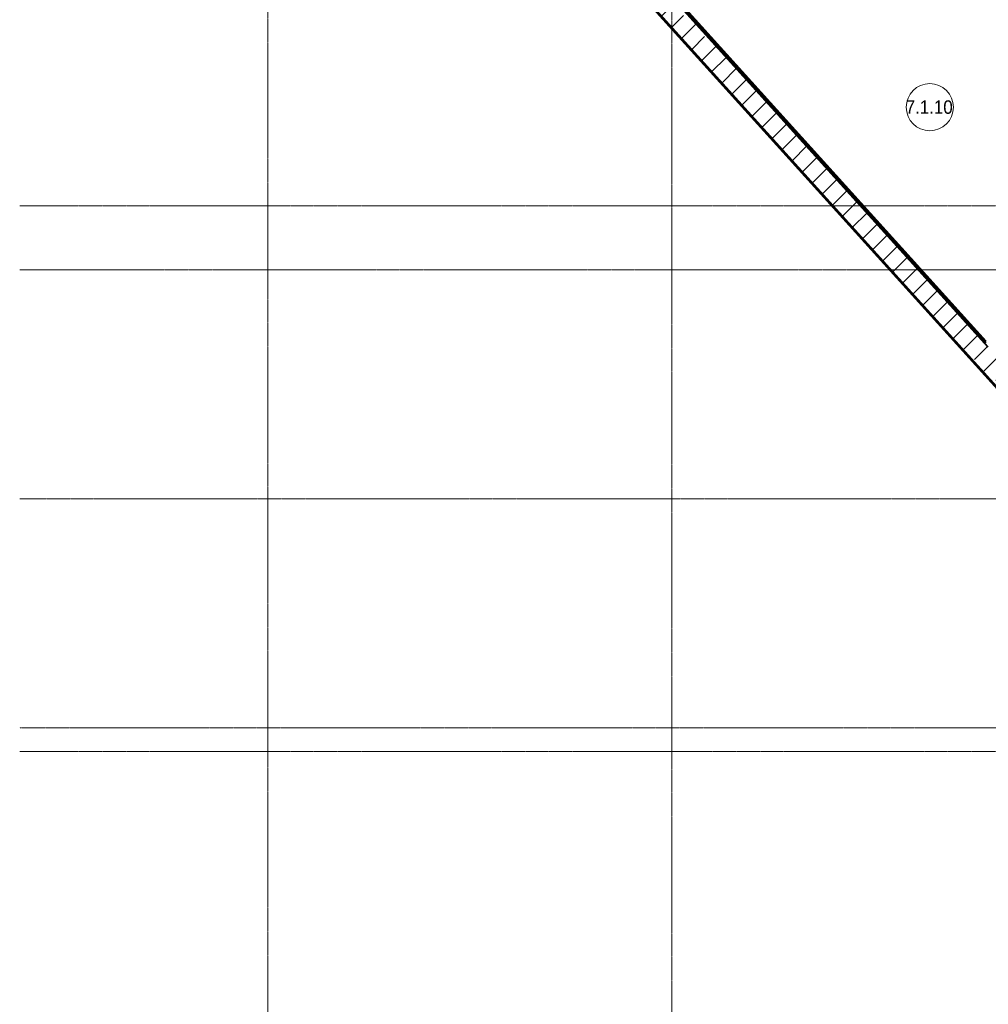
# Model space of a CAD drawing. Header units: millimetres. Extents: x -135639 to 224623, y -383017 to -59102.
# Tile 261 of 494: x -11819 to 2561, y -137025 to -122408. Entities that reach past the tile are written whole.
import ezdxf

# ---------------------------------------------------------------- set-up
doc = ezdxf.new("R2010")
doc.units = ezdxf.units.MM
doc.linetypes.add('Линия сетки', pattern=[25, 20, -2.5, 0, -2.5])
for name, color, linetype, lineweight in [('A-010-A_ROOM', 7, 'Continuous', 20), ('A-200-M_WALL', 7, 'Continuous', 18), ('A-200-M_WALL_EXT', 7, 'Continuous', 18), ('A-200-M_WALL_INT', 7, 'Continuous', 18), ('A-200-M_WALL_PAT', 7, 'Continuous', 40), ('Z-030-M_GRID', 7, 'Continuous', 9)]:
    doc.layers.add(name, color=color, linetype=linetype, lineweight=lineweight)
doc.styles.add('Arial_2', font='arial.ttf', dxfattribs={"width": 0.9, "height": 400})

# ---------------------------------------------------------------- blocks, each defined once
blk = doc.blocks.new('135_SLK_GD_AR_rvt-1-B1_-7_650_')
at = {"layer": 'A-200-M_WALL_PAT', "lineweight": 9, "true_color": 0xaaaaaa}
h = blk.add_hatch(dxfattribs=at)
h.set_pattern_fill('FP_11', color=253, style=0, pattern_type=2)
h.set_pattern_definition([(0, (0, 0), (406.4, 101.6), [33.528, -271.272, 33.528, -271.272, -1625.6]), (0, (0, 0), (406.4, 101.6), [-609.6, 33.528, -576.072, 33.528, -271.272, -711.2]), (0, (0, 0), (406.4, 101.6), [-1524, 33.528, -169.672, 33.528, -474.472]), (120, (152.4, 50.8), (-291.18818, 301.15272), [33.528, -271.272, 33.528, -271.272, -1625.6]), (120, (152.4, 50.8), (-291.18818, 301.15272), [-609.6, 33.528, -576.072, 33.528, -271.272, -711.2]), (120, (152.4, 50.8), (-291.18818, 301.15272), [-1524, 33.528, -169.672, 33.528, -474.472]), (240, (203.2, 254), (-115.21182, -402.75272), [33.528, -271.272, 33.528, -271.272, -1625.6]), (240, (203.2, 254), (-115.21182, -402.75272), [-609.6, 33.528, -576.072, 33.528, -271.272, -711.2]), (240, (203.2, 254), (-115.21182, -402.75272), [-1524, 33.528, -169.672, 33.528, -474.472])])
h.paths.add_polyline_path([(10641, 65612), (10656, 65625), (6180, 70580), (6153, 70580), (6970, 69676)])
at = {"layer": 'A-200-M_WALL', "color": 253, "lineweight": 40, "true_color": 0xaaaaaa}
blk.add_line((10656, 65625), (6193, 70565), dxfattribs=at)
at = {"layer": 'A-200-M_WALL_INT', "color": 253, "lineweight": 40, "true_color": 0xaaaaaa}
for p, q in [((6166, 70565), (10641, 65612)), ((10667, 65635), (6213, 70565)), ((10641, 65612), (10667, 65635))]:
    blk.add_line(p, q, dxfattribs=at)
blk = doc.blocks.new('135_SLK_K1-2-3_KR_rvt-1-B1_-7_650_')
at = {"layer": 'A-200-M_WALL_PAT', "lineweight": 9, "true_color": 0xaaaaaa}
h = blk.add_hatch(dxfattribs=at)
h.set_pattern_fill('FP_20', color=253, style=0, pattern_type=2)
h.set_pattern_definition([(45, (0, 0), (-314.309, 314.309), []), (45, (314.3, 0), (-314.309, 314.309), [555.625, -111.125, 3.353, -107.772])])
h.paths.add_polyline_path([(14550, 60838), (14550, 60900), (14898, 60900), (957, 76331), (735, 76129), (12551, 63050)])
h.paths.add_polyline_path([(-271, 77243), (-97, 77400), (-413, 77400), (-272, 77243)])
at = {"layer": 'A-200-M_WALL_EXT', "color": 253, "true_color": 0xaaaaaa}
for p, q in [((14530, 60831), (-428, 77387)), ((734, 76130), (14550, 60839))]:
    blk.add_line(p, q, dxfattribs=at)
at = {"layer": 'A-200-M_WALL_EXT', "color": 253, "lineweight": 40, "true_color": 0xaaaaaa}
for p, q in [((5730, 70600), (14550, 60838)), ((10698, 65549), (6135, 70600))]:
    blk.add_line(p, q, dxfattribs=at)
blk = doc.blocks.new('050_Марка_Помещение - Номер-620969-B1_-7_650_')
at = {"layer": 'A-010-A_ROOM', "color": 253, "true_color": 0xaaaaaa}
blk.add_circle((0, 0), 3.5, dxfattribs=at)
blk = doc.blocks.new('-1 эт')
at = {"layer": 'Z-030-M_GRID', "color": 253, "linetype": 'Линия сетки', "true_color": 0xaaaaaa}
for p, q in [((0, -19701.1), (0, 89249.9)), ((6000, -19700.7), (6000, 89250.3)), ((155950.9, 67650), (-3682.2, 67650)), ((155947.6, 66700), (-3682.2, 66700)), ((155947.8, 63300), (-3682, 63300)), ((154678, 59900), (-3681.8, 59900)), ((155950.9, 59550), (-3681.7, 59550))]:
    blk.add_line(p, q, dxfattribs=at)
at = {"lineweight": 5}
for name in ['135_SLK_GD_AR_rvt-1-B1_-7_650_', '135_SLK_K1-2-3_KR_rvt-1-B1_-7_650_']:
    blk.add_blockref(name, (0, 0), dxfattribs=at)
at = {"layer": 'A-010-A_ROOM', "color": 253, "true_color": 0xaaaaaa, "xscale": 99.99999999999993, "yscale": 99.99999999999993, "zscale": 99.99999999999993}
blk.add_blockref('050_Марка_Помещение - Номер-620969-B1_-7_650_', (9829.9, 69113.6), dxfattribs=at)
at = {"layer": 'A-010-A_ROOM', "color": 253, "lineweight": 9, "true_color": 0xaaaaaa, "insert": (9471, 69215.3), "char_height": 200, "width": 865.822, "attachment_point": 1, "style": 'Arial_2'}
blk.add_mtext('7.1.10', dxfattribs=at)

msp = doc.modelspace()

# ---------------------------------------------------------------- block references
msp.add_blockref('-1 эт', (-8137, -192821))

doc.saveas('drawing.dxf')
